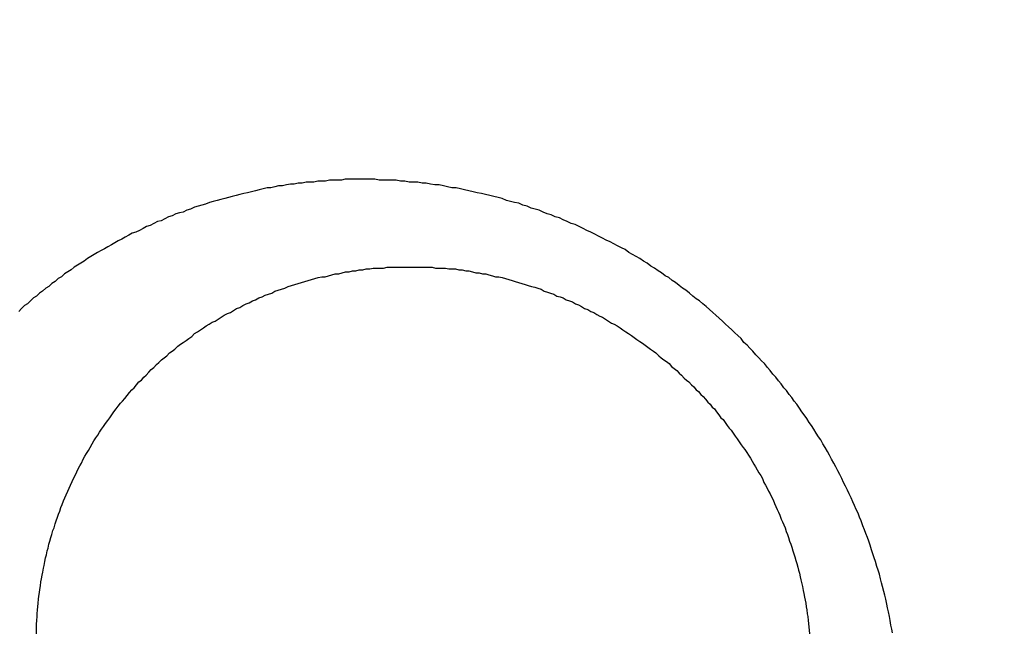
# Model space of a CAD drawing. Header units: millimetres. Extents: x -604189 to 881711, y -381903 to -7297.
# Tile 522 of 656: x -579659 to -579648, y -163989 to -163983. Entities that reach past the tile are written whole.
import ezdxf

# ---------------------------------------------------------------- set-up
doc = ezdxf.new("R2010")
doc.units = ezdxf.units.MM
doc.header["$LTSCALE"] = 100
doc.linetypes.add('0.5_0.5', pattern=[1, 0.5, -0.5])
doc.linetypes.add('ACAD_ISO04W100', pattern=[30.5, 24, -3, 0.5, -3])
doc.layers.get('Defpoints').update_dxf_attribs({"color": 30})
doc.layers.add('OPIS', color=7, linetype='Continuous')
doc.layers.add('strop osie', color=80, linetype='ACAD_ISO04W100', lineweight=5)
doc.styles.get("Standard").update_dxf_attribs({"font": 'romans.shx', "width": 0.5})
doc.dimstyles.new('1 50', dxfattribs={"dimtxt": 150, "dimasz": 80, "dimexe": 1, "dimexo": 1, "dimgap": 20, "dimtad": 1, "dimdec": 0, "dimlfac": 0.1, "dimtxsty": 'Standard', "dimblk": 'ARCHTICK', "dimcen": 200, "dimclrd": 2, "dimadec": 1, "dimazin": 0, "dimtfac": 1, "dimtdec": 0, "dimtmove": 0, "dimatfit": 3, "dimldrblk": 'ARCHTICK', "dimfxl": 120, "dimfxlon": 1, "dimtfill": 1, "dimarcsym": 0})

# ---------------------------------------------------------------- blocks, each defined once
blk = doc.blocks.new('_ArchTick')
at = {"layer": 'strop osie', "color": 0, "const_width": 0.15}
blk.add_lwpolyline([(-0.5, -0.5), (0.5, 0.5)], dxfattribs=at)
blk = doc.blocks.new('*D3294')
at = {"layer": 'Defpoints', "color": 0, "linetype": 'ByBlock', "lineweight": 5, "transparency": 16777216}
for p in [(-595783.126, -159420.303), (-593748.924, -159420.303), (-552118.935, -179940.303)]:
    blk.add_point(p, dxfattribs=at)
at = {"layer": 'OPIS', "color": 0, "linetype": 'Continuous', "lineweight": -2, "transparency": 16777216}
for p, q in [((-595723.126, -159420.303), (-595784.126, -159420.303)), ((-595723.126, -179940.303), (-595784.126, -179940.303))]:
    blk.add_line(p, q, dxfattribs=at)
at = {"layer": 'OPIS', "color": 2, "lineweight": -2, "transparency": 16777216}
blk.add_line((-595783.126, -179940.303), (-595783.126, -159420.303), dxfattribs=at)
at = {"layer": 'OPIS', "color": 2, "linetype": 'ByBlock', "lineweight": -2, "transparency": 16777216, "xscale": 80, "yscale": 80, "zscale": 80}
for p, rotation in [((-595783.126, -159420.303), 90), ((-595783.126, -179940.303), 270)]:
    blk.add_blockref('_ArchTick', p, dxfattribs=dict(at, rotation=rotation))
at = {"layer": 'OPIS', "color": 0, "linetype": 'ByBlock', "lineweight": 13, "transparency": 16777216, "insert": (-595878.126, -169680.303), "char_height": 150, "attachment_point": 5, "rotation": 90, "bg_fill": 3, "box_fill_scale": 1.1, "bg_fill_color": 256, "bg_fill_true_color": 13158600, "bg_fill_transparency": 0}
blk.add_mtext('2052', dxfattribs=at)

msp = doc.modelspace()

# ---------------------------------------------------------------- dimensions: what is measured, and where the dimension line sits
at = {"layer": 'OPIS', "color": 0, "linetype": 'ByBlock', "lineweight": 13}
dim = msp.add_linear_dim(base=(-595783.126, -159420.303), p1=(-552118.935, -179940.303), p2=(-593748.924, -159420.303), angle=90, dimstyle='1 50', override={"dimtmove": 1, "dimfxl": 60, "dimarcsym": 1}, dxfattribs=at)
dim.commit()
dim.dimension.update_dxf_attribs({"geometry": '*D3294', "text_midpoint": (-595878.126, -169680.303)})

# ---------------------------------------------------------------- next in the draw order: hatches: boundary and pattern name
at = {"layer": 'OPIS', "linetype": '0.5_0.5', "lineweight": 13}
h = msp.add_hatch(dxfattribs=at)
h.set_pattern_fill('ANSI37', color=0, scale=130)
h.set_pattern_definition([(45, (-597218.54, 256668.8), (-291.85832, 291.85832), []), (135, (-597218.54, 256668.8), (-291.85832, -291.85832), [])])
edge = h.paths.add_edge_path(flags=16)
edge.add_line((-570958.916, -168985.281), (-571058.916, -168985.281))
edge.add_line((-571058.916, -168985.281), (-572598.916, -168985.281))
edge.add_line((-572598.916, -168985.281), (-572598.915, -170470.3))
edge.add_line((-572598.915, -170470.3), (-570825.763, -170470.3))
edge.add_arc((-570508.916, -170339.099), 342.937, 180, 202.49364, ccw=False)
edge.add_arc((-570508.916, -170339.099), 342.937, 90, 180, ccw=False)
edge.add_line((-570508.916, -169996.163), (-570508.916, -169764.704))
edge.add_arc((-570058.916, -168985.281), 900, 180, 240, ccw=False)
edge = h.paths.add_edge_path(flags=17)
edge.add_line((-569358.915, -170085.281), (-569358.916, -168985.281))
edge.add_line((-569358.916, -168985.281), (-569358.917, -168985.281))
edge.add_line((-569358.917, -168985.281), (-569958.916, -168985.281))
edge.add_line((-569958.916, -168985.281), (-570058.916, -168985.281))
edge.add_line((-570058.916, -168985.281), (-570058.916, -168925.281))
edge.add_line((-570058.916, -168925.281), (-569958.916, -168925.281))
edge.add_line((-569958.916, -168925.281), (-569958.916, -168865.281))
edge.add_line((-569958.916, -168865.281), (-569358.916, -168865.281))
edge.add_line((-569358.916, -168865.281), (-569358.917, -166865.281))
edge.add_line((-569358.917, -166865.281), (-574098.917, -166865.286))
edge.add_line((-574098.917, -166865.286), (-574098.914, -171970.3))
edge.add_line((-574098.914, -171970.3), (-572608.913, -171970.3))
edge.add_line((-572608.913, -171970.3), (-571504.913, -170590.3))
edge.add_line((-571504.913, -170590.3), (-572718.915, -170590.3))
edge.add_line((-572718.915, -170590.3), (-572718.916, -168865.281))
edge.add_line((-572718.916, -168865.281), (-571058.916, -168865.281))
edge.add_line((-571058.916, -168865.281), (-571058.916, -168925.281))
edge.add_line((-571058.916, -168925.281), (-570958.916, -168925.281))
edge.add_line((-570958.916, -168925.281), (-570958.916, -168985.281))
edge.add_arc((-570058.916, -168985.281), 900, 180, 240)
edge.add_line((-570508.916, -169764.704), (-570508.916, -169996.163))
edge.add_arc((-570508.916, -170339.099), 342.937, 0, 90, ccw=False)
edge.add_arc((-570508.916, -170339.099), 342.937, 208.97989, 360, ccw=False)
edge.add_line((-570808.913, -170505.253), (-570808.913, -171171.086))
edge.add_arc((-570808.913, -171220.3), 49.214, 0, 90, ccw=False)
edge.add_arc((-570808.913, -171220.3), 49.214, 270, 360, ccw=False)
edge.add_line((-570808.913, -171269.514), (-570808.913, -171970.3))
edge.add_line((-570808.913, -171970.3), (-569358.914, -171970.3))
edge.add_line((-569358.914, -171970.3), (-569358.915, -170085.281))
h.paths.add_polyline_path([(-561118.924, -159870.303), (-590334.655, -159870.303), (-590334.655, -161470.303), (-562318.924, -161470.303), (-562318.924, -172095.292), (-561118.924, -172095.291), (-561118.924, -168350.303), (-552073.919, -168350.303), (-552073.92, -167150.303), (-561118.924, -167150.303)])
h.paths.add_polyline_path([(-572856.927, -169813.68), (-569451.07, -169813.68), (-569451.07, -169408.68), (-572856.927, -169408.68)], flags=16)
at = {"layer": 'OPIS', "linetype": 'ByBlock', "lineweight": 15}
h = msp.add_hatch(dxfattribs=at)
h.set_pattern_fill('ANSI37', color=0, scale=80, angle=45)
h.set_pattern_definition([(90, (-298582.96, 32475.8), (-254, 0), []), (180, (-298582.96, 32475.8), (-3e-14, -254), [])])
edge = h.paths.add_edge_path()
edge.add_arc((-579589.086, -167378.931), 50, 0, 90)
edge.add_line((-579589.086, -167328.931), (-579794.086, -167328.93))
edge.add_arc((-579794.086, -167378.93), 50, 89.9996, 180)
edge.add_line((-579844.086, -167378.93), (-579844.086, -167822.93))
edge.add_arc((-579794.086, -167822.93), 50, 180, 270)
edge.add_line((-579794.086, -167872.93), (-579589.085, -167872.931))
edge.add_arc((-579589.086, -167822.931), 50, 270.0014, 360)
edge.add_line((-579539.086, -167822.931), (-579539.086, -167378.931))
edge = h.paths.add_edge_path()
edge.add_arc((-579589.086, -167378.931), 50, 0, 90)
edge.add_line((-579589.086, -167328.931), (-579794.086, -167328.93))
edge.add_arc((-579794.086, -167378.93), 50, 89.9996, 180)
edge.add_line((-579844.086, -167378.93), (-579844.086, -167822.93))
edge.add_arc((-579794.086, -167822.93), 50, 180, 270)
edge.add_line((-579794.086, -167872.93), (-579589.085, -167872.931))
edge.add_arc((-579589.086, -167822.931), 50, 270.0014, 360)
edge.add_line((-579539.086, -167822.931), (-579539.086, -167378.931))
edge = h.paths.add_edge_path()
edge.add_line((-579899.087, -167300.93), (-579424.086, -167300.93))
edge.add_line((-579424.086, -167300.93), (-579424.086, -167900.93))
edge.add_line((-579424.086, -167900.93), (-579898.789, -167900.93))
edge.add_arc((-579899.086, -167892.935), 8, 180, 272.1285, ccw=False)
edge.add_line((-579907.086, -167892.935), (-579907.086, -167308.93))
edge.add_arc((-579899.086, -167308.93), 8, 90.0036, 180, ccw=False)
h.paths.add_polyline_path([(-581519.932, -164217.829), (-581520.004, -164223.092), (-581520.079, -164228.355), (-581520.156, -164233.617), (-581520.235, -164238.88), (-581520.318, -164244.143), (-581520.402, -164249.406), (-581520.489, -164254.669), (-581520.579, -164259.931), (-581520.671, -164265.194), (-581520.766, -164270.457), (-581520.863, -164275.719), (-581520.962, -164280.982), (-581521.064, -164286.244), (-581521.169, -164291.506), (-581521.276, -164296.769), (-581521.386, -164302.031), (-581521.498, -164307.293), (-581521.613, -164312.556), (-581521.73, -164317.818), (-581521.85, -164323.08), (-581521.972, -164328.342), (-581522.097, -164333.604), (-581522.225, -164338.866), (-581522.355, -164344.127), (-581522.488, -164349.389), (-581522.623, -164354.651), (-581522.76, -164359.913), (-581522.901, -164365.174), (-581523.043, -164370.436), (-581523.189, -164375.697), (-581523.337, -164380.958), (-581523.487, -164386.22), (-581523.64, -164391.481), (-581523.795, -164396.742), (-581523.953, -164402.003), (-581874.489, -164402.003), (-581874.664, -164396.198), (-581874.835, -164390.392), (-581875.003, -164384.587), (-581875.168, -164378.781), (-581875.329, -164372.976), (-581875.488, -164367.17), (-581875.643, -164361.364), (-581875.796, -164355.558), (-581875.945, -164349.752), (-581876.092, -164343.946), (-581876.235, -164338.14), (-581876.375, -164332.334), (-581876.512, -164326.527), (-581876.646, -164320.721), (-581876.777, -164314.914), (-581876.904, -164309.108), (-581877.029, -164303.301), (-581877.151, -164297.495), (-581877.269, -164291.688), (-581877.385, -164285.881), (-581877.497, -164280.074), (-581877.606, -164274.267), (-581877.713, -164268.461), (-581877.816, -164262.653), (-581877.916, -164256.846), (-581878.014, -164251.039), (-581878.108, -164245.232), (-581878.199, -164239.425), (-581878.287, -164233.618), (-581878.372, -164227.81), (-581878.454, -164222.003), (-581878.533, -164216.196), (-581878.609, -164210.388), (-581878.682, -164204.581), (-581878.751, -164198.773), (-581878.818, -164192.966), (-581878.881, -164187.158), (-581878.941, -164181.35), (-581878.997, -164175.543), (-581879.051, -164169.735), (-581879.101, -164163.927), (-581879.147, -164158.12), (-581879.191, -164152.312), (-581879.231, -164146.504), (-581879.267, -164140.696), (-581879.301, -164134.888), (-581879.332, -164129.081), (-581879.361, -164123.273), (-581879.388, -164117.465), (-581879.413, -164111.657), (-581879.437, -164105.849), (-581879.459, -164100.041), (-581879.475, -164094.233), (-581879.48, -164088.425), (-581879.472, -164082.617), (-581879.448, -164076.809), (-581879.406, -164071.002), (-581879.347, -164065.194), (-581879.269, -164059.387), (-581879.171, -164053.58), (-581879.054, -164047.773), (-581878.917, -164041.967), (-581878.759, -164036.161), (-581878.581, -164030.356), (-581878.381, -164024.551), (-581878.159, -164018.747), (-581877.914, -164012.944), (-581877.642, -164007.143), (-581877.341, -164001.342), (-581877.009, -163995.544), (-581876.642, -163989.748), (-581876.238, -163983.954), (-581875.795, -163978.163), (-581875.304, -163972.376), (-581874.753, -163966.594), (-581874.129, -163960.82), (-581873.419, -163955.056), (-581872.605, -163949.306), (-581871.67, -163943.574), (-581870.596, -163937.865), (-581869.362, -163932.188), (-581867.941, -163926.557), (-581866.302, -163920.987), (-581864.416, -163915.495), (-581862.246, -163910.11), (-581859.744, -163904.869), (-581856.869, -163899.824), (-581853.582, -163895.036), (-581849.851, -163890.591), (-581845.671, -163886.563), (-581841.105, -163882.977), (-581836.224, -163879.833), (-581831.097, -163877.106), (-581825.784, -163874.761), (-581820.336, -163872.759), (-581814.785, -163871.064), (-581809.154, -163869.636), (-581803.468, -163868.44), (-581797.747, -163867.44), (-581792, -163866.603), (-581786.235, -163865.9), (-581780.458, -163865.297), (-581774.674, -163864.778), (-581768.884, -163864.334), (-581763.088, -163863.958), (-581757.289, -163863.646), (-581751.486, -163863.39), (-581745.681, -163863.186), (-581739.874, -163863.026), (-581734.068, -163862.906), (-581728.26, -163862.819), (-581722.453, -163862.761), (-581716.645, -163862.725), (-581710.837, -163862.707), (-581705.029, -163862.7), (-581699.221, -163862.698), (-581693.958, -163862.699), (-581688.694, -163862.704), (-581683.431, -163862.718), (-581678.167, -163862.744), (-581672.904, -163862.788), (-581667.641, -163862.852), (-581662.379, -163862.942), (-581657.117, -163863.062), (-581651.856, -163863.215), (-581646.596, -163863.407), (-581641.337, -163863.64), (-581636.081, -163863.919), (-581630.828, -163864.249), (-581625.579, -163864.634), (-581620.334, -163865.078), (-581615.096, -163865.587), (-581609.864, -163866.17), (-581604.645, -163866.847), (-581599.442, -163867.642), (-581594.263, -163868.578), (-581589.115, -163869.676), (-581584.013, -163870.965), (-581578.971, -163872.474), (-581574.009, -163874.23), (-581569.153, -163876.259), (-581564.436, -163878.591), (-581559.896, -163881.253), (-581555.585, -163884.268), (-581551.554, -163887.652), (-581547.857, -163891.394), (-581544.534, -163895.471), (-581541.574, -163899.824), (-581538.952, -163904.387), (-581536.64, -163909.114), (-581534.606, -163913.968), (-581532.817, -163918.918), (-581531.241, -163923.939), (-581529.854, -163929.016), (-581528.636, -163934.137), (-581527.564, -163939.29), (-581526.619, -163944.467), (-581525.784, -163949.663), (-581525.048, -163954.875), (-581524.397, -163960.099), (-581523.818, -163965.33), (-581523.302, -163970.568), (-581522.84, -163975.811), (-581522.421, -163981.058), (-581522.037, -163986.308), (-581521.685, -163991.559), (-581521.363, -163996.813), (-581521.067, -164002.068), (-581520.796, -164007.324), (-581520.549, -164012.582), (-581520.322, -164017.84), (-581520.116, -164023.1), (-581519.928, -164028.36), (-581519.759, -164033.621), (-581519.607, -164038.882), (-581519.472, -164044.144), (-581519.354, -164049.406), (-581519.252, -164054.668), (-581519.166, -164059.931), (-581519.096, -164065.194), (-581519.041, -164070.457), (-581519.001, -164075.72), (-581518.976, -164080.984), (-581518.964, -164086.247), (-581518.964, -164091.51), (-581518.974, -164096.774), (-581518.991, -164102.037), (-581519.012, -164107.301), (-581519.034, -164112.564), (-581519.057, -164117.828), (-581519.081, -164123.091), (-581519.107, -164128.354), (-581519.135, -164133.618), (-581519.165, -164138.881), (-581519.197, -164144.144), (-581519.232, -164149.408), (-581519.269, -164154.671), (-581519.31, -164159.934), (-581519.353, -164165.198), (-581519.399, -164170.461), (-581519.447, -164175.724), (-581519.498, -164180.987), (-581519.552, -164186.25), (-581519.609, -164191.513), (-581519.668, -164196.777), (-581519.73, -164202.04), (-581519.795, -164207.303), (-581519.862, -164212.566)])
h.paths.add_polyline_path([(-582118.924, -164407.051), (-579418.924, -164407.051), (-579418.924, -162910.783), (-582118.924, -162910.783)])
h.paths.add_polyline_path([(-581950.717, -164839.225), (-581944.91, -164839.127), (-581939.103, -164839.033), (-581933.295, -164838.942), (-581927.488, -164838.854), (-581921.681, -164838.769), (-581915.873, -164838.687), (-581910.066, -164838.608), (-581904.259, -164838.532), (-581898.451, -164838.459), (-581892.644, -164838.39), (-581886.836, -164838.323), (-581881.028, -164838.26), (-581875.221, -164838.2), (-581869.413, -164838.144), (-581863.605, -164838.09), (-581857.798, -164838.04), (-581851.99, -164837.994), (-581846.182, -164837.95), (-581840.374, -164837.91), (-581834.567, -164837.874), (-581828.759, -164837.84), (-581822.951, -164837.809), (-581817.143, -164837.78), (-581811.335, -164837.753), (-581805.527, -164837.728), (-581799.719, -164837.704), (-581793.912, -164837.682), (-581788.104, -164837.666), (-581782.296, -164837.661), (-581776.488, -164837.669), (-581770.68, -164837.693), (-581764.872, -164837.735), (-581759.065, -164837.794), (-581753.257, -164837.872), (-581747.45, -164837.97), (-581741.643, -164838.087), (-581735.837, -164838.224), (-581730.031, -164838.382), (-581724.226, -164838.56), (-581718.422, -164838.76), (-581712.618, -164838.982), (-581706.815, -164839.227), (-581701.013, -164839.499), (-581695.213, -164839.8), (-581689.415, -164840.132), (-581683.618, -164840.499), (-581677.825, -164840.903), (-581672.034, -164841.346), (-581666.246, -164841.837), (-581660.465, -164842.388), (-581654.691, -164843.012), (-581648.927, -164843.722), (-581643.176, -164844.536), (-581637.444, -164845.471), (-581631.736, -164846.545), (-581626.059, -164847.779), (-581620.428, -164849.2), (-581614.858, -164850.839), (-581609.366, -164852.725), (-581603.98, -164854.895), (-581598.739, -164857.397), (-581593.694, -164860.272), (-581588.906, -164863.559), (-581584.462, -164867.29), (-581580.433, -164871.47), (-581576.847, -164876.036), (-581573.704, -164880.917), (-581570.976, -164886.044), (-581568.631, -164891.357), (-581566.63, -164896.805), (-581564.934, -164902.356), (-581563.507, -164907.987), (-581562.31, -164913.673), (-581561.31, -164919.394), (-581560.474, -164925.141), (-581559.77, -164930.906), (-581559.168, -164936.683), (-581558.648, -164942.467), (-581558.204, -164948.257), (-581557.829, -164954.053), (-581557.516, -164959.852), (-581557.261, -164965.655), (-581557.056, -164971.46), (-581556.897, -164977.267), (-581556.776, -164983.073), (-581556.69, -164988.881), (-581556.631, -164994.688), (-581556.596, -165000.496), (-581556.577, -165006.304), (-581556.57, -165012.112), (-581556.569, -165017.92), (-581556.57, -165023.183), (-581556.575, -165028.447), (-581556.588, -165033.71), (-581556.615, -165038.974), (-581556.658, -165044.237), (-581556.723, -165049.5), (-581556.813, -165054.762), (-581556.932, -165060.024), (-581557.086, -165065.285), (-581557.277, -165070.545), (-581557.51, -165075.804), (-581557.79, -165081.06), (-581558.119, -165086.313), (-581558.504, -165091.562), (-581558.949, -165096.807), (-581559.458, -165102.045), (-581560.04, -165107.276), (-581560.717, -165112.496), (-581561.513, -165117.699), (-581562.448, -165122.878), (-581563.547, -165128.026), (-581564.836, -165133.128), (-581566.345, -165138.17), (-581568.1, -165143.132), (-581570.129, -165147.988), (-581572.461, -165152.705), (-581575.123, -165157.245), (-581578.139, -165161.556), (-581581.522, -165165.587), (-581585.265, -165169.284), (-581589.342, -165172.607), (-581593.694, -165175.567), (-581598.257, -165178.189), (-581602.985, -165180.501), (-581607.838, -165182.535), (-581612.788, -165184.324), (-581617.81, -165185.9), (-581622.887, -165187.287), (-581628.007, -165188.505), (-581633.16, -165189.577), (-581638.337, -165190.522), (-581643.534, -165191.357), (-581648.746, -165192.093), (-581653.969, -165192.744), (-581659.201, -165193.323), (-581664.439, -165193.839), (-581669.682, -165194.301), (-581674.929, -165194.72), (-581680.178, -165195.104), (-581685.43, -165195.456), (-581690.683, -165195.778), (-581695.938, -165196.074), (-581701.195, -165196.345), (-581706.452, -165196.592), (-581711.711, -165196.819), (-581716.97, -165197.025), (-581722.23, -165197.213), (-581727.491, -165197.382), (-581732.752, -165197.534), (-581738.014, -165197.669), (-581743.276, -165197.787), (-581748.539, -165197.889), (-581753.801, -165197.975), (-581759.064, -165198.045), (-581764.327, -165198.1), (-581769.591, -165198.14), (-581774.854, -165198.165), (-581780.118, -165198.177), (-581785.381, -165198.177), (-581790.644, -165198.167), (-581795.908, -165198.15), (-581801.171, -165198.129), (-581806.435, -165198.107), (-581811.698, -165198.084), (-581816.961, -165198.06), (-581822.225, -165198.034), (-581827.488, -165198.006), (-581832.752, -165197.976), (-581838.015, -165197.944), (-581843.278, -165197.909), (-581848.541, -165197.872), (-581853.805, -165197.831), (-581859.068, -165197.788), (-581864.331, -165197.742), (-581869.594, -165197.694), (-581874.858, -165197.643), (-581880.121, -165197.589), (-581885.384, -165197.532), (-581890.647, -165197.473), (-581895.91, -165197.411), (-581901.173, -165197.346), (-581906.436, -165197.279), (-581911.699, -165197.209), (-581916.962, -165197.137), (-581922.225, -165197.062), (-581927.488, -165196.985), (-581932.751, -165196.906), (-581938.014, -165196.823), (-581943.276, -165196.739), (-581948.539, -165196.652), (-581953.802, -165196.562), (-581959.064, -165196.47), (-581964.327, -165196.375), (-581969.59, -165196.278), (-581974.852, -165196.179), (-581980.115, -165196.077), (-581985.377, -165195.972), (-581990.639, -165195.865), (-581995.902, -165195.755), (-582001.164, -165195.643), (-582006.426, -165195.528), (-582011.688, -165195.411), (-582016.95, -165195.291), (-582022.212, -165195.169), (-582027.474, -165195.044), (-582032.736, -165194.916), (-582037.998, -165194.786), (-582043.26, -165194.653), (-582048.521, -165194.518), (-582053.783, -165194.381), (-582059.045, -165194.24), (-582064.306, -165194.098), (-582069.568, -165193.952), (-582074.829, -165193.804), (-582080.09, -165193.654), (-582085.351, -165193.501), (-582090.613, -165193.346), (-582095.874, -165193.188), (-582095.874, -164842.652), (-582090.068, -164842.477), (-582084.263, -164842.306), (-582078.457, -164842.138), (-582072.652, -164841.973), (-582066.846, -164841.812), (-582061.04, -164841.653), (-582055.235, -164841.498), (-582049.429, -164841.345), (-582043.623, -164841.196), (-582037.817, -164841.049), (-582032.01, -164840.906), (-582026.204, -164840.766), (-582020.398, -164840.629), (-582014.591, -164840.495), (-582008.785, -164840.364), (-582002.978, -164840.237), (-581997.172, -164840.112), (-581991.365, -164839.99), (-581985.558, -164839.872), (-581979.752, -164839.756), (-581973.945, -164839.644), (-581968.138, -164839.535), (-581962.331, -164839.428), (-581956.524, -164839.325)])
edge = h.paths.add_edge_path()
edge.add_arc((-581748.924, -162268.543), 50, 0, 90.0004)
edge.add_line((-581748.924, -162218.543), (-581953.924, -162218.545))
edge.add_arc((-581953.924, -162268.545), 50, 90.0009, 180)
edge.add_line((-582003.924, -162268.545), (-582003.924, -162712.545))
edge.add_arc((-581953.924, -162712.545), 50, 180, 270.0022)
edge.add_line((-581953.922, -162762.545), (-581748.923, -162762.543))
edge.add_arc((-581748.924, -162712.543), 50, 270.0009, 360)
edge.add_line((-581698.924, -162712.543), (-581698.924, -162268.543))
edge = h.paths.add_edge_path()
edge.add_arc((-581748.924, -161668.543), 50, 0, 90.0004)
edge.add_line((-581748.924, -161618.543), (-581953.924, -161618.545))
edge.add_arc((-581953.924, -161668.545), 50, 90.0009, 180)
edge.add_line((-582003.924, -161668.545), (-582003.924, -162112.545))
edge.add_arc((-581953.924, -162112.545), 50, 180, 270.0022)
edge.add_line((-581953.922, -162162.545), (-581748.923, -162162.543))
edge.add_arc((-581748.924, -162112.543), 50, 270.0009, 360)
edge.add_line((-581698.924, -162112.543), (-581698.924, -161668.543))
h.paths.add_polyline_path([(-582118.924, -162790.543), (-579418.924, -162790.543), (-579418.924, -161590.543), (-582118.924, -161590.543)])
edge = h.paths.add_edge_path()
edge.add_arc((-579794.086, -168270.003), 50, 89.9996, 180)
edge.add_line((-579844.086, -168270.003), (-579844.086, -168714.003))
edge.add_arc((-579794.086, -168714.003), 50, 180, 270)
edge.add_line((-579794.086, -168764.003), (-579589.085, -168764.004))
edge.add_arc((-579589.086, -168714.004), 50, 270.0014, 360)
edge.add_line((-579539.086, -168714.004), (-579539.086, -168270.004))
edge.add_arc((-579589.086, -168270.004), 50, 0, 90)
edge.add_line((-579589.086, -168220.004), (-579794.086, -168220.003))
edge = h.paths.add_edge_path()
edge.add_arc((-579589.086, -169161.078), 50, 0, 90)
edge.add_line((-579589.086, -169111.078), (-579794.086, -169111.076))
edge.add_arc((-579794.086, -169161.076), 50, 89.9996, 180)
edge.add_line((-579844.086, -169161.076), (-579844.086, -169605.076))
edge.add_arc((-579794.086, -169605.076), 50, 180, 270)
edge.add_line((-579794.086, -169655.076), (-579589.085, -169655.078))
edge.add_arc((-579589.086, -169605.078), 50, 270.0014, 360)
edge.add_line((-579539.086, -169605.078), (-579539.086, -169161.078))
edge = h.paths.add_edge_path()
edge.add_arc((-579794.086, -170052.15), 50, 89.9996, 180)
edge.add_line((-579844.086, -170052.15), (-579844.086, -170496.15))
edge.add_arc((-579794.086, -170496.15), 50, 180, 270)
edge.add_line((-579794.086, -170546.15), (-579589.085, -170546.151))
edge.add_arc((-579589.086, -170496.151), 50, 270.0014, 360)
edge.add_line((-579539.086, -170496.151), (-579539.086, -170052.151))
edge.add_arc((-579589.086, -170052.151), 50, 0, 90)
edge.add_line((-579589.086, -170002.151), (-579794.086, -170002.15))
edge = h.paths.add_edge_path()
edge.add_arc((-579794.086, -170943.223), 50, 89.9996, 180)
edge.add_line((-579844.086, -170943.223), (-579844.086, -171387.223))
edge.add_arc((-579794.086, -171387.223), 50, 180, 270)
edge.add_line((-579794.086, -171437.223), (-579589.085, -171437.224))
edge.add_arc((-579589.086, -171387.224), 50, 270.0014, 360)
edge.add_line((-579539.086, -171387.224), (-579539.086, -170943.224))
edge.add_arc((-579589.086, -170943.224), 50, 0, 90)
edge.add_line((-579589.086, -170893.224), (-579794.086, -170893.223))
h.paths.add_polyline_path([(-579418.924, -164527.291), (-582118.924, -164527.291), (-582118.924, -171970.3), (-579418.924, -171970.3)])

# ---------------------------------------------------------------- next in the draw order: linework, layer by layer
at = {"color": 0}
for points in [[(-579655.183, -163984.49, 0), (-579655.223, -163984.49, 0), (-579655.264, -163984.49, 0), (-579655.305, -163984.5, 0), (-579655.345, -163984.5, 0), (-579655.386, -163984.5, 0), (-579655.427, -163984.5, 0), (-579655.468, -163984.51, 0), (-579655.508, -163984.51, 0), (-579655.549, -163984.51, 0), (-579655.59, -163984.52, 0), (-579655.63, -163984.52, 0), (-579655.671, -163984.52, 0), (-579655.712, -163984.53, 0), (-579655.752, -163984.53, 0), (-579655.793, -163984.54, 0), (-579655.833, -163984.54, 0), (-579655.874, -163984.55, 0), (-579655.914, -163984.56, 0), (-579655.955, -163984.56, 0), (-579655.995, -163984.57, 0), (-579656.035, -163984.58, 0), (-579656.075, -163984.58, 0), (-579656.116, -163984.59, 0), (-579656.156, -163984.6, 0), (-579656.196, -163984.61, 0), (-579656.236, -163984.62, 0), (-579656.276, -163984.63, 0), (-579656.316, -163984.64, 0), (-579656.356, -163984.65, 0), (-579656.396, -163984.66, 0), (-579656.435, -163984.67, 0), (-579656.475, -163984.68, 0), (-579656.514, -163984.69, 0), (-579656.554, -163984.7, 0), (-579656.593, -163984.71, 0), (-579656.633, -163984.72, 0), (-579656.672, -163984.73, 0), (-579656.711, -163984.75, 0), (-579656.75, -163984.76, 0), (-579656.789, -163984.77, 0), (-579656.828, -163984.78, 0), (-579656.867, -163984.8, 0), (-579656.905, -163984.81, 0), (-579656.944, -163984.83, 0), (-579656.982, -163984.84, 0), (-579657.021, -163984.85, 0), (-579657.059, -163984.87, 0), (-579657.097, -163984.88, 0), (-579657.135, -163984.9, 0), (-579657.173, -163984.92, 0), (-579657.21, -163984.93, 0), (-579657.248, -163984.95, 0), (-579657.285, -163984.97, 0), (-579657.323, -163984.98, 0), (-579657.36, -163985, 0), (-579657.397, -163985.02, 0), (-579657.434, -163985.04, 0), (-579657.471, -163985.05, 0), (-579657.507, -163985.07, 0), (-579657.544, -163985.09, 0), (-579657.58, -163985.11, 0), (-579657.616, -163985.13, 0), (-579657.652, -163985.15, 0), (-579657.688, -163985.17, 0), (-579657.724, -163985.19, 0), (-579657.76, -163985.21, 0), (-579657.795, -163985.23, 0), (-579657.83, -163985.25, 0), (-579657.865, -163985.27, 0), (-579657.9, -163985.29, 0), (-579657.935, -163985.31, 0), (-579657.969, -163985.34, 0), (-579658.004, -163985.36, 0), (-579658.038, -163985.38, 0), (-579658.072, -163985.4, 0), (-579658.105, -163985.43, 0), (-579658.139, -163985.45, 0), (-579658.172, -163985.47, 0), (-579658.205, -163985.5, 0), (-579658.238, -163985.52, 0), (-579658.271, -163985.55, 0), (-579658.304, -163985.57, 0), (-579658.336, -163985.6, 0), (-579658.368, -163985.62, 0), (-579658.4, -163985.65, 0), (-579658.432, -163985.67, 0), (-579658.464, -163985.7, 0), (-579658.495, -163985.72, 0), (-579658.526, -163985.75, 0), (-579658.557, -163985.78, 0), (-579658.588, -163985.8, 0), (-579658.618, -163985.83, 0), (-579658.648, -163985.86, 0)], [(-579649.597, -163989.19, 0), (-579649.604, -163989.15, 0), (-579649.612, -163989.11, 0), (-579649.62, -163989.06, 0), (-579649.628, -163989.02, 0), (-579649.637, -163988.97, 0), (-579649.646, -163988.93, 0), (-579649.656, -163988.89, 0), (-579649.666, -163988.84, 0), (-579649.676, -163988.8, 0), (-579649.687, -163988.76, 0), (-579649.698, -163988.71, 0), (-579649.709, -163988.67, 0), (-579649.72, -163988.63, 0), (-579649.732, -163988.58, 0), (-579649.745, -163988.54, 0), (-579649.757, -163988.5, 0), (-579649.77, -163988.45, 0), (-579649.784, -163988.41, 0), (-579649.798, -163988.37, 0), (-579649.812, -163988.33, 0), (-579649.826, -163988.28, 0), (-579649.841, -163988.24, 0), (-579649.856, -163988.2, 0), (-579649.871, -163988.16, 0), (-579649.887, -163988.12, 0), (-579649.903, -163988.08, 0), (-579649.919, -163988.03, 0), (-579649.936, -163987.99, 0), (-579649.953, -163987.95, 0), (-579649.971, -163987.91, 0), (-579649.988, -163987.87, 0), (-579650.006, -163987.83, 0), (-579650.025, -163987.79, 0), (-579650.043, -163987.75, 0), (-579650.063, -163987.71, 0), (-579650.082, -163987.67, 0), (-579650.102, -163987.63, 0), (-579650.122, -163987.59, 0), (-579650.142, -163987.55, 0), (-579650.162, -163987.51, 0), (-579650.183, -163987.47, 0), (-579650.205, -163987.43, 0), (-579650.226, -163987.39, 0), (-579650.248, -163987.35, 0), (-579650.27, -163987.31, 0), (-579650.293, -163987.27, 0), (-579650.316, -163987.23, 0), (-579650.339, -163987.19, 0), (-579650.362, -163987.16, 0), (-579650.386, -163987.12, 0), (-579650.41, -163987.08, 0), (-579650.434, -163987.04, 0), (-579650.459, -163987.01, 0), (-579650.484, -163986.97, 0), (-579650.509, -163986.93, 0), (-579650.535, -163986.9, 0), (-579650.56, -163986.86, 0), (-579650.587, -163986.82, 0), (-579650.613, -163986.79, 0), (-579650.639, -163986.75, 0), (-579650.666, -163986.72, 0), (-579650.694, -163986.68, 0), (-579650.721, -163986.65, 0), (-579650.749, -163986.61, 0), (-579650.777, -163986.58, 0), (-579650.805, -163986.54, 0), (-579650.834, -163986.51, 0), (-579650.863, -163986.47, 0), (-579650.892, -163986.44, 0), (-579650.921, -163986.4, 0), (-579650.951, -163986.37, 0), (-579650.98, -163986.34, 0), (-579651.011, -163986.31, 0), (-579651.041, -163986.27, 0), (-579651.072, -163986.24, 0), (-579651.102, -163986.21, 0), (-579651.134, -163986.18, 0), (-579651.165, -163986.14, 0), (-579651.197, -163986.11, 0), (-579651.229, -163986.08, 0), (-579651.261, -163986.05, 0), (-579651.293, -163986.02, 0), (-579651.326, -163985.99, 0), (-579651.358, -163985.96, 0), (-579651.391, -163985.93, 0), (-579651.425, -163985.9, 0), (-579651.458, -163985.87, 0), (-579651.492, -163985.84, 0), (-579651.526, -163985.81, 0), (-579651.56, -163985.78, 0), (-579651.595, -163985.75, 0), (-579651.629, -163985.73, 0), (-579651.664, -163985.7, 0), (-579651.699, -163985.67, 0), (-579651.735, -163985.64, 0), (-579651.77, -163985.62, 0), (-579651.806, -163985.59, 0), (-579651.842, -163985.56, 0), (-579651.878, -163985.54, 0), (-579651.914, -163985.51, 0), (-579651.951, -163985.49, 0), (-579651.988, -163985.46, 0), (-579652.024, -163985.44, 0), (-579652.062, -163985.41, 0), (-579652.099, -163985.39, 0), (-579652.136, -163985.36, 0), (-579652.174, -163985.34, 0), (-579652.212, -163985.31, 0), (-579652.25, -163985.29, 0), (-579652.288, -163985.27, 0), (-579652.327, -163985.25, 0), (-579652.365, -163985.22, 0), (-579652.404, -163985.2, 0), (-579652.443, -163985.18, 0), (-579652.482, -163985.16, 0), (-579652.522, -163985.14, 0), (-579652.561, -163985.12, 0), (-579652.601, -163985.1, 0), (-579652.641, -163985.08, 0), (-579652.681, -163985.06, 0), (-579652.721, -163985.04, 0), (-579652.761, -163985.02, 0), (-579652.801, -163985, 0), (-579652.842, -163984.98, 0), (-579652.883, -163984.96, 0), (-579652.924, -163984.95, 0), (-579652.965, -163984.93, 0), (-579653.006, -163984.91, 0), (-579653.047, -163984.89, 0), (-579653.089, -163984.88, 0), (-579653.13, -163984.86, 0), (-579653.172, -163984.85, 0), (-579653.214, -163984.83, 0), (-579653.255, -163984.81, 0), (-579653.298, -163984.8, 0), (-579653.34, -163984.79, 0), (-579653.382, -163984.77, 0), (-579653.424, -163984.76, 0), (-579653.467, -163984.74, 0), (-579653.51, -163984.73, 0), (-579653.552, -163984.72, 0), (-579653.595, -163984.71, 0), (-579653.638, -163984.69, 0), (-579653.681, -163984.68, 0), (-579653.724, -163984.67, 0), (-579653.767, -163984.66, 0), (-579653.811, -163984.65, 0), (-579653.854, -163984.64, 0), (-579653.897, -163984.63, 0), (-579653.941, -163984.62, 0), (-579653.985, -163984.61, 0), (-579654.028, -163984.6, 0), (-579654.072, -163984.59, 0), (-579654.116, -163984.58, 0), (-579654.16, -163984.58, 0), (-579654.204, -163984.57, 0), (-579654.248, -163984.56, 0), (-579654.292, -163984.55, 0), (-579654.336, -163984.55, 0), (-579654.38, -163984.54, 0), (-579654.425, -163984.53, 0), (-579654.469, -163984.53, 0), (-579654.513, -163984.52, 0), (-579654.558, -163984.52, 0), (-579654.602, -163984.52, 0), (-579654.647, -163984.51, 0), (-579654.691, -163984.51, 0), (-579654.736, -163984.5, 0), (-579654.78, -163984.5, 0), (-579654.825, -163984.5, 0), (-579654.87, -163984.5, 0), (-579654.914, -163984.5, 0), (-579654.959, -163984.49, 0), (-579655.004, -163984.49, 0), (-579655.048, -163984.49, 0), (-579655.093, -163984.49, 0), (-579655.138, -163984.49, 0), (-579655.183, -163984.49, 0)], [(-579658.465, -163989.2, 0), (-579658.464, -163989.17, 0), (-579658.463, -163989.13, 0), (-579658.462, -163989.1, 0), (-579658.46, -163989.06, 0), (-579658.458, -163989.02, 0), (-579658.455, -163988.99, 0), (-579658.453, -163988.95, 0), (-579658.449, -163988.92, 0), (-579658.446, -163988.88, 0), (-579658.442, -163988.84, 0), (-579658.438, -163988.81, 0), (-579658.433, -163988.77, 0), (-579658.429, -163988.74, 0), (-579658.423, -163988.7, 0), (-579658.418, -163988.66, 0), (-579658.412, -163988.63, 0), (-579658.405, -163988.59, 0), (-579658.399, -163988.56, 0), (-579658.392, -163988.52, 0), (-579658.385, -163988.49, 0), (-579658.377, -163988.45, 0), (-579658.369, -163988.41, 0), (-579658.361, -163988.38, 0), (-579658.352, -163988.34, 0), (-579658.343, -163988.31, 0), (-579658.334, -163988.27, 0), (-579658.324, -163988.24, 0), (-579658.314, -163988.2, 0), (-579658.304, -163988.17, 0), (-579658.293, -163988.13, 0), (-579658.282, -163988.1, 0), (-579658.271, -163988.06, 0), (-579658.259, -163988.03, 0), (-579658.247, -163987.99, 0), (-579658.235, -163987.96, 0), (-579658.222, -163987.93, 0), (-579658.21, -163987.89, 0), (-579658.196, -163987.86, 0), (-579658.183, -163987.82, 0), (-579658.169, -163987.79, 0), (-579658.155, -163987.76, 0), (-579658.14, -163987.72, 0), (-579658.126, -163987.69, 0), (-579658.111, -163987.66, 0), (-579658.095, -163987.62, 0), (-579658.08, -163987.59, 0), (-579658.064, -163987.56, 0), (-579658.047, -163987.52, 0), (-579658.031, -163987.49, 0), (-579658.014, -163987.46, 0), (-579657.997, -163987.43, 0), (-579657.979, -163987.39, 0), (-579657.962, -163987.36, 0), (-579657.944, -163987.33, 0), (-579657.925, -163987.3, 0), (-579657.907, -163987.27, 0), (-579657.888, -163987.23, 0), (-579657.869, -163987.2, 0), (-579657.849, -163987.17, 0), (-579657.829, -163987.14, 0), (-579657.809, -163987.11, 0), (-579657.789, -163987.08, 0), (-579657.768, -163987.05, 0), (-579657.748, -163987.02, 0), (-579657.726, -163986.99, 0), (-579657.705, -163986.96, 0), (-579657.683, -163986.93, 0), (-579657.661, -163986.9, 0), (-579657.639, -163986.87, 0), (-579657.617, -163986.84, 0), (-579657.594, -163986.81, 0), (-579657.571, -163986.79, 0), (-579657.548, -163986.76, 0), (-579657.524, -163986.73, 0), (-579657.5, -163986.7, 0), (-579657.476, -163986.67, 0), (-579657.452, -163986.65, 0), (-579657.427, -163986.62, 0), (-579657.402, -163986.59, 0), (-579657.377, -163986.57, 0), (-579657.352, -163986.54, 0), (-579657.326, -163986.52, 0), (-579657.301, -163986.49, 0), (-579657.274, -163986.46, 0), (-579657.248, -163986.44, 0), (-579657.221, -163986.41, 0), (-579657.195, -163986.39, 0), (-579657.168, -163986.36, 0), (-579657.14, -163986.34, 0), (-579657.113, -163986.32, 0), (-579657.085, -163986.29, 0), (-579657.057, -163986.27, 0), (-579657.029, -163986.25, 0), (-579657, -163986.22, 0), (-579656.972, -163986.2, 0), (-579656.943, -163986.18, 0), (-579656.914, -163986.16, 0), (-579656.884, -163986.14, 0), (-579656.855, -163986.12, 0), (-579656.825, -163986.09, 0), (-579656.795, -163986.07, 0), (-579656.765, -163986.05, 0), (-579656.735, -163986.03, 0), (-579656.705, -163986.01, 0), (-579656.674, -163985.99, 0), (-579656.643, -163985.97, 0), (-579656.612, -163985.96, 0), (-579656.581, -163985.94, 0), (-579656.549, -163985.92, 0), (-579656.518, -163985.9, 0), (-579656.486, -163985.88, 0), (-579656.454, -163985.87, 0), (-579656.422, -163985.85, 0), (-579656.39, -163985.83, 0), (-579656.358, -163985.82, 0), (-579656.325, -163985.8, 0), (-579656.293, -163985.78, 0), (-579656.26, -163985.77, 0), (-579656.227, -163985.75, 0), (-579656.194, -163985.74, 0), (-579656.161, -163985.72, 0), (-579656.127, -163985.71, 0), (-579656.094, -163985.69, 0), (-579656.06, -163985.68, 0), (-579656.027, -163985.67, 0), (-579655.993, -163985.65, 0), (-579655.959, -163985.64, 0), (-579655.925, -163985.63, 0), (-579655.891, -163985.62, 0), (-579655.856, -163985.6, 0), (-579655.822, -163985.59, 0), (-579655.788, -163985.58, 0), (-579655.753, -163985.57, 0), (-579655.718, -163985.56, 0), (-579655.684, -163985.55, 0), (-579655.649, -163985.54, 0), (-579655.614, -163985.53, 0), (-579655.579, -163985.52, 0), (-579655.544, -163985.51, 0), (-579655.509, -163985.5, 0), (-579655.474, -163985.5, 0), (-579655.438, -163985.49, 0), (-579655.403, -163985.48, 0), (-579655.368, -163985.47, 0), (-579655.332, -163985.47, 0), (-579655.297, -163985.46, 0), (-579655.261, -163985.45, 0), (-579655.226, -163985.45, 0), (-579655.19, -163985.44, 0), (-579655.154, -163985.44, 0), (-579655.119, -163985.43, 0), (-579655.083, -163985.43, 0), (-579655.047, -163985.42, 0), (-579655.011, -163985.42, 0), (-579654.975, -163985.41, 0), (-579654.94, -163985.41, 0), (-579654.904, -163985.41, 0), (-579654.868, -163985.41, 0), (-579654.832, -163985.4, 0), (-579654.796, -163985.4, 0), (-579654.76, -163985.4, 0), (-579654.724, -163985.4, 0), (-579654.688, -163985.4, 0), (-579654.652, -163985.4, 0), (-579654.616, -163985.4, 0), (-579654.58, -163985.4, 0), (-579654.544, -163985.4, 0), (-579654.508, -163985.4, 0), (-579654.472, -163985.4, 0), (-579654.436, -163985.4, 0)], [(-579654.436, -163985.4, 0), (-579654.401, -163985.4, 0), (-579654.366, -163985.4, 0), (-579654.331, -163985.41, 0), (-579654.296, -163985.41, 0), (-579654.261, -163985.41, 0), (-579654.226, -163985.41, 0), (-579654.191, -163985.42, 0), (-579654.156, -163985.42, 0), (-579654.122, -163985.42, 0), (-579654.087, -163985.43, 0), (-579654.052, -163985.43, 0), (-579654.017, -163985.44, 0), (-579653.983, -163985.44, 0), (-579653.948, -163985.45, 0), (-579653.913, -163985.46, 0), (-579653.879, -163985.46, 0), (-579653.844, -163985.47, 0), (-579653.81, -163985.47, 0), (-579653.776, -163985.48, 0), (-579653.741, -163985.49, 0), (-579653.707, -163985.5, 0), (-579653.673, -163985.5, 0), (-579653.639, -163985.51, 0), (-579653.605, -163985.52, 0), (-579653.571, -163985.53, 0), (-579653.537, -163985.54, 0), (-579653.503, -163985.55, 0), (-579653.47, -163985.56, 0), (-579653.436, -163985.57, 0), (-579653.402, -163985.58, 0), (-579653.369, -163985.59, 0), (-579653.336, -163985.6, 0), (-579653.302, -163985.61, 0), (-579653.269, -163985.62, 0), (-579653.236, -163985.63, 0), (-579653.203, -163985.65, 0), (-579653.17, -163985.66, 0), (-579653.137, -163985.67, 0), (-579653.105, -163985.68, 0), (-579653.072, -163985.7, 0), (-579653.04, -163985.71, 0), (-579653.008, -163985.72, 0), (-579652.975, -163985.74, 0), (-579652.943, -163985.75, 0), (-579652.911, -163985.76, 0), (-579652.879, -163985.78, 0), (-579652.848, -163985.79, 0), (-579652.816, -163985.81, 0), (-579652.785, -163985.83, 0), (-579652.753, -163985.84, 0), (-579652.722, -163985.86, 0), (-579652.691, -163985.87, 0), (-579652.66, -163985.89, 0), (-579652.629, -163985.91, 0), (-579652.599, -163985.92, 0), (-579652.568, -163985.94, 0), (-579652.538, -163985.96, 0), (-579652.508, -163985.98, 0), (-579652.478, -163985.99, 0), (-579652.448, -163986.01, 0), (-579652.418, -163986.03, 0), (-579652.388, -163986.05, 0), (-579652.359, -163986.07, 0), (-579652.33, -163986.09, 0), (-579652.301, -163986.11, 0), (-579652.272, -163986.13, 0), (-579652.243, -163986.15, 0), (-579652.214, -163986.17, 0), (-579652.186, -163986.19, 0), (-579652.157, -163986.21, 0), (-579652.129, -163986.23, 0), (-579652.101, -163986.25, 0), (-579652.073, -163986.27, 0), (-579652.046, -163986.29, 0), (-579652.018, -163986.32, 0), (-579651.991, -163986.34, 0), (-579651.964, -163986.36, 0), (-579651.937, -163986.38, 0), (-579651.91, -163986.4, 0), (-579651.884, -163986.43, 0), (-579651.858, -163986.45, 0), (-579651.831, -163986.47, 0), (-579651.805, -163986.5, 0), (-579651.78, -163986.52, 0), (-579651.754, -163986.55, 0), (-579651.729, -163986.57, 0), (-579651.704, -163986.59, 0), (-579651.679, -163986.62, 0), (-579651.654, -163986.64, 0), (-579651.629, -163986.67, 0), (-579651.605, -163986.69, 0), (-579651.581, -163986.72, 0), (-579651.557, -163986.74, 0), (-579651.533, -163986.77, 0), (-579651.51, -163986.8, 0), (-579651.486, -163986.82, 0), (-579651.463, -163986.85, 0), (-579651.44, -163986.87, 0), (-579651.418, -163986.9, 0), (-579651.395, -163986.93, 0), (-579651.373, -163986.96, 0), (-579651.351, -163986.98, 0), (-579651.329, -163987.01, 0), (-579651.308, -163987.04, 0), (-579651.287, -163987.07, 0), (-579651.266, -163987.09, 0), (-579651.245, -163987.12, 0), (-579651.224, -163987.15, 0), (-579651.204, -163987.18, 0), (-579651.184, -163987.21, 0), (-579651.164, -163987.24, 0), (-579651.144, -163987.27, 0), (-579651.125, -163987.29, 0), (-579651.106, -163987.32, 0), (-579651.087, -163987.35, 0), (-579651.068, -163987.38, 0), (-579651.05, -163987.41, 0), (-579651.032, -163987.44, 0), (-579651.014, -163987.47, 0), (-579650.996, -163987.5, 0), (-579650.979, -163987.53, 0), (-579650.961, -163987.56, 0), (-579650.944, -163987.59, 0), (-579650.928, -163987.63, 0), (-579650.911, -163987.66, 0), (-579650.895, -163987.69, 0), (-579650.879, -163987.72, 0), (-579650.864, -163987.75, 0), (-579650.848, -163987.78, 0), (-579650.833, -163987.81, 0), (-579650.818, -163987.85, 0), (-579650.804, -163987.88, 0), (-579650.789, -163987.91, 0), (-579650.775, -163987.94, 0), (-579650.762, -163987.97, 0), (-579650.748, -163988.01, 0), (-579650.735, -163988.04, 0), (-579650.722, -163988.07, 0), (-579650.709, -163988.1, 0), (-579650.697, -163988.14, 0), (-579650.684, -163988.17, 0), (-579650.672, -163988.2, 0), (-579650.661, -163988.24, 0), (-579650.649, -163988.27, 0), (-579650.638, -163988.3, 0), (-579650.628, -163988.34, 0), (-579650.617, -163988.37, 0), (-579650.607, -163988.4, 0), (-579650.597, -163988.44, 0), (-579650.587, -163988.47, 0), (-579650.578, -163988.51, 0), (-579650.569, -163988.54, 0), (-579650.56, -163988.57, 0), (-579650.552, -163988.61, 0), (-579650.544, -163988.64, 0), (-579650.536, -163988.68, 0), (-579650.528, -163988.71, 0), (-579650.521, -163988.75, 0), (-579650.514, -163988.78, 0), (-579650.507, -163988.82, 0), (-579650.501, -163988.85, 0), (-579650.495, -163988.88, 0), (-579650.489, -163988.92, 0), (-579650.484, -163988.95, 0), (-579650.479, -163988.99, 0), (-579650.474, -163989.02, 0), (-579650.47, -163989.06, 0), (-579650.465, -163989.09, 0), (-579650.462, -163989.13, 0), (-579650.458, -163989.16, 0), (-579650.455, -163989.2, 0)]]:
    msp.add_polyline3d(points, dxfattribs=at)

doc.saveas('drawing.dxf')
